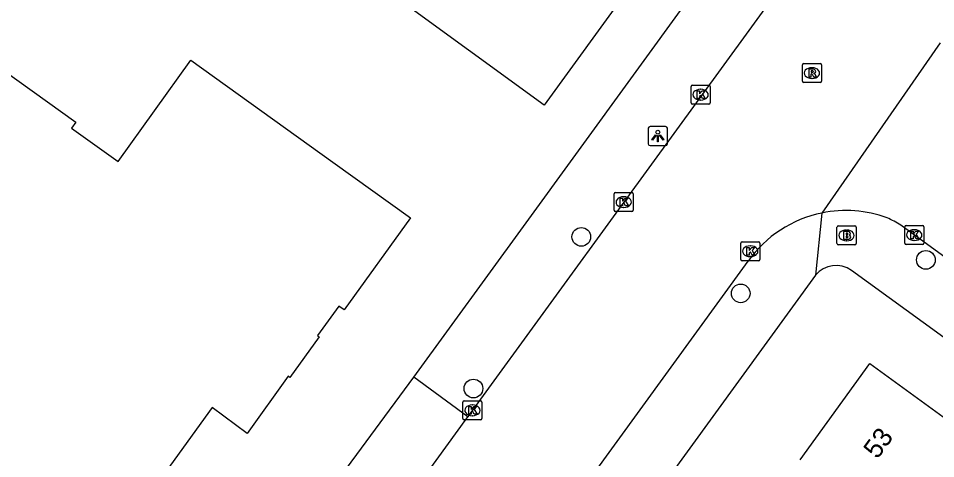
# Model space of a CAD drawing. Extents: x 159675 to 160530, y 382179 to 382901.
# Drawn here: x 160052.54 to 160100.56, y 382560.51 to 382583.54 of the extents above; entities that cross this region are included whole.
import ezdxf

# ---------------------------------------------------------------- set-up
doc = ezdxf.new("R2010")
doc.units = 0
for name, color, linetype in [('IMGEO_Boom', 7, 'Continuous'), ('IMGEO_Brandkraan', 7, 'Continuous'), ('IMGEO_Kolk', 7, 'Continuous'), ('IMGEO_Lichtpunt', 7, 'Continuous'), ('IMGEO_Pand', 7, 'Continuous'), ('IMGEO_Pand_nummerreeks', 7, 'Continuous'), ('IMGEO_Rijbaan_lokaal_open', 7, 'Continuous'), ('IMGEO_Rioolput', 7, 'Continuous'), ('IMGEO_Voetpad_open', 7, 'Continuous')]:
    doc.layers.add(name, color=color, linetype=linetype)

msp = doc.modelspace()

# ---------------------------------------------------------------- linework, layer by layer
at = {"layer": 'IMGEO_Boom'}
for centre in [(160082.011, 382572.108), (160100.046, 382570.904), (160090.355, 382569.153), (160076.364, 382564.175)]:
    msp.add_circle(centre, 0.489, dxfattribs=at)
at = {"layer": 'IMGEO_Brandkraan'}
for p, q in [((160095.394, 382571.761), (160095.394, 382572.613)), ((160095.469, 382572.687), (160096.321, 382572.687)), ((160095.882, 382572.467), (160095.907, 382572.467)), ((160096.395, 382572.613), (160096.395, 382571.761)), ((160095.905, 382571.907), (160095.88, 382571.907)), ((160096.321, 382571.687), (160095.469, 382571.687))]:
    msp.add_line(p, q, dxfattribs=at)
for points in [[(160095.394, 382571.761), (160095.394, 382572.613)], [(160095.469, 382572.687), (160096.321, 382572.687)], [(160095.742, 382572.387), (160095.742, 382571.987), (160095.955, 382571.987)], [(160095.973, 382572.387), (160095.742, 382572.387)], [(160095.921, 382572.306), (160095.867, 382572.306), (160095.867, 382572.23)], [(160096.395, 382572.613), (160096.395, 382571.761)], [(160095.867, 382572.23), (160095.92, 382572.23)], [(160095.929, 382572.154), (160095.867, 382572.154), (160095.867, 382572.073)], [(160095.867, 382572.073), (160095.929, 382572.073)], [(160096.321, 382571.687), (160095.469, 382571.687)]]:
    msp.add_lwpolyline(points, dxfattribs=at)
for centre, radius, start, end in [((160095.471, 382572.611), 0.0765, 91.552, 178.448), ((160095.471, 382572.611), 0.0765, 91.552, 178.448), ((160095.922, 382572.268), 0.0379, 267.8285, 90.9355), ((160095.977, 382572.242), 0.145, 59.4692, 91.5367), ((160096.002, 382572.289), 0.0922, 285.5137, 58.1501), ((160096.319, 382572.611), 0.0765, 1.552, 88.448), ((160096.319, 382572.611), 0.0765, 1.552, 88.448), ((160095.93, 382572.113), 0.0404, 269.8759, 90.5077), ((160095.961, 382572.238), 0.251, 268.6676, 293.5347), ((160096.007, 382572.097), 0.105, 301.3115, 78.989), ((160095.471, 382571.763), 0.0765, 181.552, 268.448), ((160095.471, 382571.763), 0.0765, 181.552, 268.448), ((160096.319, 382571.763), 0.0765, 271.552, 358.448), ((160096.319, 382571.763), 0.0765, 271.552, 358.448)]:
    msp.add_arc(centre, radius, start, end, dxfattribs=at)
for centre, major_axis, ratio, start_param, end_param in [((160095.881, 382572.187), (-0.387, 0.002), 0.722429, 4.712389, 7.853982), ((160095.906, 382572.187), (-0.39, 0.002), 0.717154, 1.570796, 4.712389)]:
    msp.add_ellipse(centre, major_axis=major_axis, ratio=ratio, start_param=start_param, end_param=end_param, dxfattribs=at)
at = {"layer": 'IMGEO_Kolk'}
for p, q in [((160087.755, 382579.121), (160087.755, 382579.973)), ((160087.83, 382580.047), (160088.682, 382580.047)), ((160088.756, 382579.973), (160088.756, 382579.121)), ((160088.243, 382579.827), (160088.268, 382579.827)), ((160088.682, 382579.047), (160087.83, 382579.047)), ((160088.266, 382579.267), (160088.241, 382579.267)), ((160083.728, 382573.502), (160083.728, 382574.354)), ((160083.803, 382574.428), (160084.655, 382574.428)), ((160084.216, 382574.208), (160084.241, 382574.208)), ((160084.729, 382574.354), (160084.729, 382573.502)), ((160084.655, 382573.428), (160083.803, 382573.428)), ((160084.239, 382573.648), (160084.214, 382573.648)), ((160098.938, 382571.779), (160098.938, 382572.631)), ((160099.013, 382572.705), (160099.865, 382572.705)), ((160099.426, 382572.485), (160099.451, 382572.485)), ((160099.939, 382572.631), (160099.939, 382571.779)), ((160090.354, 382570.929), (160090.354, 382571.781)), ((160090.429, 382571.855), (160091.281, 382571.855)), ((160091.355, 382571.781), (160091.355, 382570.929)), ((160099.449, 382571.925), (160099.424, 382571.925)), ((160090.842, 382571.635), (160090.867, 382571.635)), ((160099.865, 382571.705), (160099.013, 382571.705)), ((160091.281, 382570.855), (160090.429, 382570.855)), ((160090.865, 382571.075), (160090.84, 382571.075)), ((160075.81, 382562.609), (160075.81, 382563.461)), ((160075.885, 382563.535), (160076.737, 382563.535)), ((160076.298, 382563.315), (160076.323, 382563.315)), ((160076.811, 382563.461), (160076.811, 382562.609)), ((160076.321, 382562.755), (160076.296, 382562.755)), ((160076.737, 382562.535), (160075.885, 382562.535))]:
    msp.add_line(p, q, dxfattribs=at)
for points in [[(160087.755, 382579.121), (160087.755, 382579.973)], [(160087.83, 382580.047), (160088.682, 382580.047)], [(160088.756, 382579.973), (160088.756, 382579.121)], [(160088.076, 382579.747), (160088.199, 382579.747), (160088.199, 382579.596), (160088.329, 382579.747), (160088.493, 382579.747), (160088.347, 382579.596), (160088.5, 382579.347), (160088.348, 382579.347), (160088.263, 382579.511), (160088.199, 382579.444), (160088.199, 382579.347), (160088.076, 382579.347), (160088.076, 382579.747)], [(160088.682, 382579.047), (160087.83, 382579.047)], [(160083.728, 382573.502), (160083.728, 382574.354)], [(160083.803, 382574.428), (160084.655, 382574.428)], [(160084.729, 382574.354), (160084.729, 382573.502)], [(160084.049, 382574.128), (160084.172, 382574.128), (160084.172, 382573.977), (160084.302, 382574.128), (160084.466, 382574.128), (160084.32, 382573.977), (160084.473, 382573.728), (160084.321, 382573.728), (160084.236, 382573.892), (160084.172, 382573.825), (160084.172, 382573.728), (160084.049, 382573.728), (160084.049, 382574.128)], [(160084.655, 382573.428), (160083.803, 382573.428)], [(160098.938, 382571.779), (160098.938, 382572.631)], [(160099.013, 382572.705), (160099.865, 382572.705)], [(160099.259, 382572.405), (160099.382, 382572.405), (160099.382, 382572.254), (160099.512, 382572.405), (160099.676, 382572.405), (160099.53, 382572.254), (160099.683, 382572.005), (160099.531, 382572.005), (160099.446, 382572.169), (160099.382, 382572.102), (160099.382, 382572.005), (160099.259, 382572.005), (160099.259, 382572.405)], [(160099.939, 382572.631), (160099.939, 382571.779)], [(160090.354, 382570.929), (160090.354, 382571.781)], [(160090.429, 382571.855), (160091.281, 382571.855)], [(160091.355, 382571.781), (160091.355, 382570.929)], [(160090.675, 382571.555), (160090.798, 382571.555), (160090.798, 382571.404), (160090.928, 382571.555), (160091.092, 382571.555), (160090.946, 382571.404), (160091.099, 382571.155), (160090.947, 382571.155), (160090.862, 382571.319), (160090.798, 382571.252), (160090.798, 382571.155), (160090.675, 382571.155), (160090.675, 382571.555)], [(160099.865, 382571.705), (160099.013, 382571.705)], [(160091.281, 382570.855), (160090.429, 382570.855)], [(160075.81, 382562.609), (160075.81, 382563.461)], [(160075.885, 382563.535), (160076.737, 382563.535)], [(160076.131, 382563.235), (160076.254, 382563.235), (160076.254, 382563.084), (160076.384, 382563.235), (160076.548, 382563.235), (160076.402, 382563.084), (160076.555, 382562.835), (160076.403, 382562.835), (160076.318, 382562.999), (160076.254, 382562.932), (160076.254, 382562.835), (160076.131, 382562.835), (160076.131, 382563.235)], [(160076.811, 382563.461), (160076.811, 382562.609)], [(160076.737, 382562.535), (160075.885, 382562.535)]]:
    msp.add_lwpolyline(points, dxfattribs=at)
for centre, start, end in [((160087.832, 382579.971), 91.552, 178.448), ((160087.832, 382579.971), 91.552, 178.448), ((160088.68, 382579.971), 1.552, 88.448), ((160088.68, 382579.971), 1.552, 88.448), ((160087.832, 382579.123), 181.552, 268.448), ((160087.832, 382579.123), 181.552, 268.448), ((160088.68, 382579.123), 271.552, 358.448), ((160088.68, 382579.123), 271.552, 358.448), ((160083.805, 382574.352), 91.552, 178.448), ((160083.805, 382574.352), 91.552, 178.448), ((160084.653, 382574.352), 1.552, 88.448), ((160084.653, 382574.352), 1.552, 88.448), ((160083.805, 382573.504), 181.552, 268.448), ((160083.805, 382573.504), 181.552, 268.448), ((160084.653, 382573.504), 271.552, 358.448), ((160084.653, 382573.504), 271.552, 358.448), ((160099.015, 382572.629), 91.552, 178.448), ((160099.015, 382572.629), 91.552, 178.448), ((160099.863, 382572.629), 1.552, 88.448), ((160099.863, 382572.629), 1.552, 88.448), ((160090.431, 382571.779), 91.552, 178.448), ((160090.431, 382571.779), 91.552, 178.448), ((160091.279, 382571.779), 1.552, 88.448), ((160091.279, 382571.779), 1.552, 88.448), ((160099.015, 382571.781), 181.552, 268.448), ((160099.015, 382571.781), 181.552, 268.448), ((160099.863, 382571.781), 271.552, 358.448), ((160099.863, 382571.781), 271.552, 358.448), ((160090.431, 382570.931), 181.552, 268.448), ((160090.431, 382570.931), 181.552, 268.448), ((160091.279, 382570.931), 271.552, 358.448), ((160091.279, 382570.931), 271.552, 358.448), ((160075.887, 382563.459), 91.552, 178.448), ((160075.887, 382563.459), 91.552, 178.448), ((160076.735, 382563.459), 1.552, 88.448), ((160076.735, 382563.459), 1.552, 88.448), ((160075.887, 382562.611), 181.552, 268.448), ((160075.887, 382562.611), 181.552, 268.448), ((160076.735, 382562.611), 271.552, 358.448), ((160076.735, 382562.611), 271.552, 358.448)]:
    msp.add_arc(centre, 0.0765, start, end, dxfattribs=at)
for centre, major_axis, ratio, start_param, end_param in [((160088.242, 382579.547), (-0.387, 0.002), 0.722429, 4.712389, 7.853982), ((160088.267, 382579.547), (-0.39, 0.002), 0.717154, 1.570796, 4.712389), ((160084.215, 382573.928), (-0.387, 0.002), 0.722429, 4.712389, 7.853982), ((160084.24, 382573.928), (-0.39, 0.002), 0.717154, 1.570796, 4.712389), ((160099.425, 382572.205), (-0.387, 0.002), 0.722429, 4.712389, 7.853982), ((160099.45, 382572.205), (-0.39, 0.002), 0.717154, 1.570796, 4.712389), ((160090.841, 382571.355), (-0.387, 0.002), 0.722429, 4.712389, 7.853982), ((160090.866, 382571.355), (-0.39, 0.002), 0.717154, 1.570796, 4.712389), ((160076.297, 382563.035), (-0.387, 0.002), 0.722429, 4.712389, 7.853982), ((160076.322, 382563.035), (-0.39, 0.002), 0.717154, 1.570796, 4.712389)]:
    msp.add_ellipse(centre, major_axis=major_axis, ratio=ratio, start_param=start_param, end_param=end_param, dxfattribs=at)
at = {"layer": 'IMGEO_Lichtpunt'}
for p, q in [((160085.519, 382577.788), (160085.519, 382576.981)), ((160085.519, 382577.788), (160085.519, 382576.981)), ((160086.421, 382577.883), (160085.613, 382577.883)), ((160086.421, 382577.883), (160085.613, 382577.883)), ((160086.515, 382576.981), (160086.515, 382577.788)), ((160086.515, 382576.981), (160086.515, 382577.788)), ((160085.613, 382576.887), (160086.421, 382576.887)), ((160085.613, 382576.887), (160086.421, 382576.887))]:
    msp.add_line(p, q, dxfattribs=at)
for points in [[(160085.893, 382577.452), (160085.932, 382577.424), (160085.744, 382577.162), (160085.706, 382577.189), (160085.893, 382577.452)], [(160085.995, 382577.404), (160086.042, 382577.404), (160086.042, 382577.082), (160085.995, 382577.082), (160085.995, 382577.404)], [(160086.105, 382577.424), (160086.143, 382577.451), (160086.33, 382577.189), (160086.291, 382577.161), (160086.105, 382577.424)]]:
    msp.add_lwpolyline(points, dxfattribs=at)
msp.add_circle((160086.018, 382577.586), 0.0994, dxfattribs=at)
for centre, start, end in [((160085.613, 382577.788), 90, 180), ((160085.613, 382577.788), 90, 180), ((160086.421, 382577.788), 0, 90), ((160086.421, 382577.788), 0, 90), ((160085.613, 382576.981), 180, 270), ((160085.613, 382576.981), 180, 270), ((160086.421, 382576.981), 270, 0), ((160086.421, 382576.981), 270, 360)]:
    msp.add_arc(centre, 0.0946, start, end, dxfattribs=at)
at = {"layer": 'IMGEO_Pand'}
for points in [[(160061.423, 382635.078), (160071.817, 382615.545), (160070.567, 382614.879), (160072.549, 382611.154), (160076.333, 382608.411), (160077.262, 382609.692), (160093.699, 382597.768), (160080.073, 382579.001), (160060.451, 382593.261), (160043.33, 382625.444)], [(160051.792, 382580.818), (160055.56, 382578.117), (160055.332, 382577.8), (160057.77, 382576.052), (160061.568, 382581.351), (160068.999, 382576.024)], [(160068.999, 382576.024), (160073.063, 382573.111), (160069.597, 382568.294), (160069.324, 382568.488), (160068.201, 382566.953), (160068.292, 382566.873), (160066.759, 382564.747), (160066.664, 382564.815), (160064.516, 382561.824), (160062.689, 382563.177), (160051.094, 382547.163)], [(160093.458, 382560.448), (160097.119, 382565.484), (160103.251, 382561.027), (160099.59, 382555.99)]]:
    msp.add_lwpolyline(points, dxfattribs=at)
at = {"layer": 'IMGEO_Rijbaan_lokaal_open'}
for points in [[(160121.569, 382625.329), (160121.488, 382625.214), (160109.443, 382608.67), (160097.463, 382592.089), (160084.229, 382573.928), (160076.311, 382563.035), (160076.064, 382562.694)], [(160100.791, 382582.263), (160094.604, 382573.357)], [(160106.361, 382567.175), (160098.735, 382572.717)], [(160066.449, 382537.355), (160066.557, 382537.532), (160082.411, 382559.366), (160090.741, 382570.837)], [(160071.89, 382556.928), (160076.064, 382562.694)]]:
    msp.add_lwpolyline(points, dxfattribs=at)
for centre, radius, start, end in [((160095.867, 382567.2), 6.285, 101.5918, 144.6445), ((160095.865, 382567.208), 6.277, 69.9604, 101.5915), ((160095.475, 382567.537), 6.121, 57.8201, 65.4738)]:
    msp.add_arc(centre, radius, start, end, dxfattribs=at)
at = {"layer": 'IMGEO_Rioolput'}
for p, q in [((160093.583, 382580.253), (160093.583, 382581.105)), ((160093.658, 382581.179), (160094.51, 382581.179)), ((160094.071, 382580.959), (160094.096, 382580.959)), ((160094.584, 382581.105), (160094.584, 382580.253)), ((160094.51, 382580.179), (160093.658, 382580.179)), ((160094.094, 382580.399), (160094.069, 382580.399))]:
    msp.add_line(p, q, dxfattribs=at)
for points in [[(160093.583, 382580.253), (160093.583, 382581.105)], [(160093.658, 382581.179), (160094.51, 382581.179)], [(160094.584, 382581.105), (160094.584, 382580.253)], [(160094.172, 382580.877), (160093.92, 382580.879), (160093.92, 382580.479)], [(160093.92, 382580.479), (160094.044, 382580.479), (160094.044, 382580.641), (160094.055, 382580.641)], [(160094.098, 382580.798), (160094.044, 382580.798), (160094.044, 382580.717)], [(160094.044, 382580.717), (160094.096, 382580.717)], [(160094.102, 382580.612), (160094.173, 382580.479), (160094.313, 382580.479), (160094.248, 382580.605)], [(160094.51, 382580.179), (160093.658, 382580.179)]]:
    msp.add_lwpolyline(points, dxfattribs=at)
for centre, radius, start, end in [((160093.66, 382581.103), 0.0765, 91.552, 178.448), ((160093.66, 382581.103), 0.0765, 91.552, 178.448), ((160094.508, 382581.103), 0.0765, 1.552, 88.448), ((160094.508, 382581.103), 0.0765, 1.552, 88.448), ((160094.054, 382580.588), 0.0533, 26.0293, 88.6989), ((160094.08, 382580.906), 0.19, 274.7715, 282.9687), ((160094.104, 382580.702), 0.0964, 77.0061, 93.1865), ((160094.118, 382580.759), 0.0378, 276.6634, 79.6772), ((160094.171, 382580.767), 0.109, 350.3612, 89.416), ((160094.169, 382580.767), 0.112, 277.5842, 350.9817), ((160094.153, 382580.552), 0.108, 29.5134, 73.7905), ((160093.66, 382580.255), 0.0765, 181.552, 268.448), ((160093.66, 382580.255), 0.0765, 181.552, 268.448), ((160094.508, 382580.255), 0.0765, 271.552, 358.448), ((160094.508, 382580.255), 0.0765, 271.552, 358.448)]:
    msp.add_arc(centre, radius, start, end, dxfattribs=at)
for centre, major_axis, ratio, start_param, end_param in [((160094.07, 382580.679), (-0.387, 0.002), 0.722429, 4.712389, 7.853982), ((160094.095, 382580.679), (-0.39, 0.002), 0.717154, 1.570796, 4.712389)]:
    msp.add_ellipse(centre, major_axis=major_axis, ratio=ratio, start_param=start_param, end_param=end_param, dxfattribs=at)
at = {"layer": 'IMGEO_Voetpad_open'}
for points in [[(160073.24, 382564.766), (160078.977, 382572.654), (160139.025, 382655.211)], [(160094.604, 382573.357), (160094.261, 382570.107)], [(160117.084, 382555.093), (160117.069, 382555.171), (160096.153, 382570.347)], [(160094.261, 382570.107), (160066.611, 382532.056)], [(160068.989, 382558.995), (160073.24, 382564.766)], [(160076.064, 382562.694), (160073.24, 382564.766)]]:
    msp.add_lwpolyline(points, dxfattribs=at)
msp.add_arc((160095.337, 382569.203), 1.405, 54.5055, 139.9532, dxfattribs=at)

# ---------------------------------------------------------------- texts
at = {"layer": 'IMGEO_Pand_nummerreeks'}
msp.add_text('53', height=1, rotation=53.9844, dxfattribs=at).set_placement((160097.51, 382560.443))

doc.saveas('drawing.dxf')
